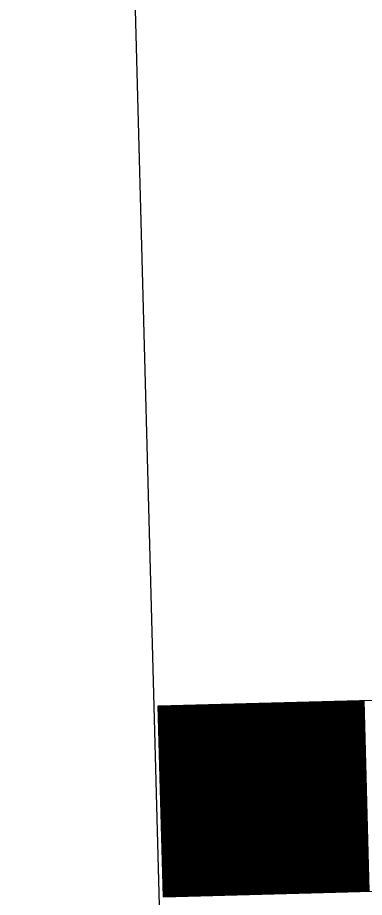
# Model space of a CAD drawing. Extents: x 1926836 to 1933254, y 596317 to 604524.
# Drawn here: x 1931250.95 to 1931255.6, y 598631.99 to 598643.79 of the extents above; entities that cross this region are included whole.
import ezdxf

# ---------------------------------------------------------------- set-up
doc = ezdxf.new("R2010")
doc.units = 0
doc.layers.add('Default', color=7, linetype='Continuous')

msp = doc.modelspace()

# ---------------------------------------------------------------- linework, layer by layer
at = {"layer": 'Default'}
for p, q in [((1931254.921, 598554.785), (1931250.946, 598702.876)), ((1931252.834, 598634.559), (1931270.617, 598635.036)), ((1931253.852, 598634.586), (1931253.92, 598632.029)), ((1931253.862, 598634.586), (1931253.93, 598632.029)), ((1931253.872, 598634.587), (1931253.941, 598632.029)), ((1931253.882, 598634.587), (1931253.951, 598632.03)), ((1931253.892, 598634.587), (1931253.961, 598632.03)), ((1931253.903, 598634.587), (1931253.971, 598632.03)), ((1931253.913, 598634.588), (1931253.982, 598632.03)), ((1931253.923, 598634.588), (1931253.992, 598632.031)), ((1931253.933, 598634.588), (1931254.002, 598632.031)), ((1931253.944, 598634.589), (1931254.012, 598632.031)), ((1931253.954, 598634.589), (1931254.022, 598632.032)), ((1931253.964, 598634.589), (1931254.033, 598632.032)), ((1931253.974, 598634.589), (1931254.043, 598632.032)), ((1931253.985, 598634.59), (1931254.053, 598632.032)), ((1931253.995, 598634.59), (1931254.063, 598632.033)), ((1931254.005, 598634.59), (1931254.074, 598632.033)), ((1931254.015, 598634.59), (1931254.084, 598632.033)), ((1931254.025, 598634.591), (1931254.094, 598632.033)), ((1931254.036, 598634.591), (1931254.104, 598632.034)), ((1931254.046, 598634.591), (1931254.115, 598632.034)), ((1931254.056, 598634.592), (1931254.125, 598632.034)), ((1931254.066, 598634.592), (1931254.135, 598632.035)), ((1931254.077, 598634.592), (1931254.145, 598632.035)), ((1931254.087, 598634.592), (1931254.155, 598632.035)), ((1931254.097, 598634.593), (1931254.166, 598632.035)), ((1931254.107, 598634.593), (1931254.176, 598632.036)), ((1931254.117, 598634.593), (1931254.186, 598632.036)), ((1931254.128, 598634.593), (1931254.196, 598632.036)), ((1931254.138, 598634.594), (1931254.207, 598632.037)), ((1931254.148, 598634.594), (1931254.217, 598632.037)), ((1931254.158, 598634.594), (1931254.227, 598632.037)), ((1931254.169, 598634.595), (1931254.237, 598632.037)), ((1931254.179, 598634.595), (1931254.247, 598632.038)), ((1931254.189, 598634.595), (1931254.258, 598632.038)), ((1931254.199, 598634.595), (1931254.268, 598632.038)), ((1931254.21, 598634.596), (1931254.278, 598632.038)), ((1931254.22, 598634.596), (1931254.288, 598632.039)), ((1931254.23, 598634.596), (1931254.299, 598632.039)), ((1931254.24, 598634.596), (1931254.309, 598632.039)), ((1931254.25, 598634.597), (1931254.319, 598632.04)), ((1931254.261, 598634.597), (1931254.329, 598632.04)), ((1931254.271, 598634.597), (1931254.34, 598632.04)), ((1931254.281, 598634.598), (1931254.35, 598632.04)), ((1931254.291, 598634.598), (1931254.36, 598632.041)), ((1931254.302, 598634.598), (1931254.37, 598632.041)), ((1931254.312, 598634.598), (1931254.38, 598632.041)), ((1931254.322, 598634.599), (1931254.391, 598632.041)), ((1931254.332, 598634.599), (1931254.401, 598632.042)), ((1931254.343, 598634.599), (1931254.411, 598632.042)), ((1931254.353, 598634.6), (1931254.421, 598632.042)), ((1931254.363, 598634.6), (1931254.432, 598632.043)), ((1931254.373, 598634.6), (1931254.442, 598632.043)), ((1931254.383, 598634.6), (1931254.452, 598632.043)), ((1931254.394, 598634.601), (1931254.462, 598632.043)), ((1931254.404, 598634.601), (1931254.473, 598632.044)), ((1931254.414, 598634.601), (1931254.483, 598632.044)), ((1931254.424, 598634.601), (1931254.493, 598632.044)), ((1931254.435, 598634.602), (1931254.503, 598632.044)), ((1931254.445, 598634.602), (1931254.513, 598632.045)), ((1931254.455, 598634.602), (1931254.524, 598632.045)), ((1931254.465, 598634.603), (1931254.534, 598632.045)), ((1931254.475, 598634.603), (1931254.544, 598632.046)), ((1931254.486, 598634.603), (1931254.554, 598632.046)), ((1931254.496, 598634.603), (1931254.565, 598632.046)), ((1931254.506, 598634.604), (1931254.575, 598632.046)), ((1931254.516, 598634.604), (1931254.585, 598632.047)), ((1931254.527, 598634.604), (1931254.595, 598632.047)), ((1931254.537, 598634.604), (1931254.606, 598632.047)), ((1931254.547, 598634.605), (1931254.616, 598632.048)), ((1931254.557, 598634.605), (1931254.626, 598632.048)), ((1931254.568, 598634.605), (1931254.636, 598632.048)), ((1931254.578, 598634.606), (1931254.646, 598632.048)), ((1931254.588, 598634.606), (1931254.657, 598632.049)), ((1931254.598, 598634.606), (1931254.667, 598632.049)), ((1931254.608, 598634.606), (1931254.677, 598632.049)), ((1931254.619, 598634.607), (1931254.687, 598632.049)), ((1931254.629, 598634.607), (1931254.698, 598632.05)), ((1931254.639, 598634.607), (1931254.708, 598632.05)), ((1931254.649, 598634.607), (1931254.718, 598632.05)), ((1931254.66, 598634.608), (1931254.728, 598632.051)), ((1931254.67, 598634.608), (1931254.738, 598632.051)), ((1931254.68, 598634.608), (1931254.749, 598632.051)), ((1931254.69, 598634.609), (1931254.759, 598632.051)), ((1931254.701, 598634.609), (1931254.769, 598632.052)), ((1931254.711, 598634.609), (1931254.779, 598632.052)), ((1931254.721, 598634.609), (1931254.79, 598632.052)), ((1931254.731, 598634.61), (1931254.8, 598632.052)), ((1931254.741, 598634.61), (1931254.81, 598632.053)), ((1931254.752, 598634.61), (1931254.82, 598632.053)), ((1931254.762, 598634.61), (1931254.831, 598632.053)), ((1931254.772, 598634.611), (1931254.841, 598632.054)), ((1931254.782, 598634.611), (1931254.851, 598632.054)), ((1931254.793, 598634.611), (1931254.861, 598632.054)), ((1931254.803, 598634.612), (1931254.871, 598632.054)), ((1931254.813, 598634.612), (1931254.882, 598632.055)), ((1931254.823, 598634.612), (1931254.892, 598632.055)), ((1931254.834, 598634.612), (1931254.902, 598632.055)), ((1931254.844, 598634.613), (1931254.912, 598632.055)), ((1931254.854, 598634.613), (1931254.923, 598632.056)), ((1931254.864, 598634.613), (1931254.933, 598632.056)), ((1931254.874, 598634.614), (1931254.943, 598632.056)), ((1931254.885, 598634.614), (1931254.953, 598632.057)), ((1931254.895, 598634.614), (1931254.964, 598632.057)), ((1931254.905, 598634.614), (1931254.974, 598632.057)), ((1931254.915, 598634.615), (1931254.984, 598632.057)), ((1931254.926, 598634.615), (1931254.994, 598632.058)), ((1931254.936, 598634.615), (1931255.004, 598632.058)), ((1931254.946, 598634.615), (1931255.015, 598632.058)), ((1931254.956, 598634.616), (1931255.025, 598632.058)), ((1931254.966, 598634.616), (1931255.035, 598632.059)), ((1931254.977, 598634.616), (1931255.045, 598632.059)), ((1931254.987, 598634.617), (1931255.056, 598632.059)), ((1931254.997, 598634.617), (1931255.066, 598632.06)), ((1931255.007, 598634.617), (1931255.076, 598632.06)), ((1931255.018, 598634.617), (1931255.086, 598632.06)), ((1931255.028, 598634.618), (1931255.096, 598632.06)), ((1931255.038, 598634.618), (1931255.107, 598632.061)), ((1931255.048, 598634.618), (1931255.117, 598632.061)), ((1931255.059, 598634.618), (1931255.127, 598632.061)), ((1931255.069, 598634.619), (1931255.137, 598632.062)), ((1931255.079, 598634.619), (1931255.148, 598632.062)), ((1931255.089, 598634.619), (1931255.158, 598632.062)), ((1931255.099, 598634.62), (1931255.168, 598632.062)), ((1931255.11, 598634.62), (1931255.178, 598632.063)), ((1931255.12, 598634.62), (1931255.189, 598632.063)), ((1931255.13, 598634.62), (1931255.199, 598632.063)), ((1931255.14, 598634.621), (1931255.209, 598632.063)), ((1931255.151, 598634.621), (1931255.219, 598632.064)), ((1931255.161, 598634.621), (1931255.229, 598632.064)), ((1931255.171, 598634.621), (1931255.24, 598632.064)), ((1931255.181, 598634.622), (1931255.25, 598632.065)), ((1931255.192, 598634.622), (1931255.26, 598632.065)), ((1931255.202, 598634.622), (1931255.27, 598632.065)), ((1931255.212, 598634.623), (1931255.281, 598632.065)), ((1931255.222, 598634.623), (1931255.291, 598632.066)), ((1931255.232, 598634.623), (1931255.301, 598632.066)), ((1931255.243, 598634.623), (1931255.311, 598632.066)), ((1931255.253, 598634.624), (1931255.322, 598632.066)), ((1931255.263, 598634.624), (1931255.332, 598632.067)), ((1931255.273, 598634.624), (1931255.342, 598632.067)), ((1931255.284, 598634.625), (1931255.352, 598632.067)), ((1931255.294, 598634.625), (1931255.362, 598632.068)), ((1931255.304, 598634.625), (1931255.373, 598632.068)), ((1931255.314, 598634.625), (1931255.383, 598632.068)), ((1931255.324, 598634.626), (1931255.393, 598632.068)), ((1931255.335, 598634.626), (1931255.403, 598632.069)), ((1931255.345, 598634.626), (1931255.414, 598632.069)), ((1931255.355, 598634.626), (1931255.424, 598632.069)), ((1931255.365, 598634.627), (1931255.434, 598632.069)), ((1931255.376, 598634.627), (1931255.444, 598632.07)), ((1931255.386, 598634.627), (1931255.455, 598632.07)), ((1931255.396, 598634.628), (1931255.465, 598632.07)), ((1931255.406, 598634.628), (1931255.475, 598632.071)), ((1931255.417, 598634.628), (1931255.485, 598632.071)), ((1931255.427, 598634.628), (1931255.495, 598632.071)), ((1931255.437, 598634.629), (1931255.506, 598632.071)), ((1931255.447, 598634.629), (1931255.516, 598632.072)), ((1931255.457, 598634.629), (1931255.526, 598632.072)), ((1931255.468, 598634.629), (1931255.536, 598632.072)), ((1931255.478, 598634.63), (1931255.547, 598632.072)), ((1931255.488, 598634.63), (1931255.557, 598632.073)), ((1931255.498, 598634.63), (1931255.567, 598632.073)), ((1931255.509, 598634.631), (1931255.577, 598632.073)), ((1931255.519, 598634.631), (1931255.587, 598632.074)), ((1931255.529, 598634.631), (1931255.598, 598632.074)), ((1931255.539, 598634.631), (1931255.608, 598632.074)), ((1931255.55, 598634.632), (1931255.618, 598632.074)), ((1931255.56, 598634.632), (1931255.628, 598632.075)), ((1931255.57, 598634.632), (1931255.639, 598632.075)), ((1931255.58, 598634.632), (1931255.649, 598632.075)), ((1931255.59, 598634.633), (1931255.659, 598632.076)), ((1931252.903, 598632.002), (1931252.834, 598634.559)), ((1931252.839, 598634.559), (1931252.908, 598632.002)), ((1931252.849, 598634.559), (1931252.918, 598632.002)), ((1931252.859, 598634.559), (1931252.928, 598632.002)), ((1931252.87, 598634.56), (1931252.938, 598632.002)), ((1931252.88, 598634.56), (1931252.948, 598632.003)), ((1931252.89, 598634.56), (1931252.959, 598632.003)), ((1931252.9, 598634.561), (1931252.969, 598632.003)), ((1931252.91, 598634.561), (1931252.979, 598632.004)), ((1931252.921, 598634.561), (1931252.989, 598632.004)), ((1931252.931, 598634.561), (1931253, 598632.004)), ((1931252.941, 598634.562), (1931253.01, 598632.004)), ((1931252.951, 598634.562), (1931253.02, 598632.005)), ((1931252.962, 598634.562), (1931253.03, 598632.005)), ((1931252.972, 598634.562), (1931253.04, 598632.005)), ((1931252.982, 598634.563), (1931253.051, 598632.005)), ((1931252.992, 598634.563), (1931253.061, 598632.006)), ((1931253.003, 598634.563), (1931253.071, 598632.006)), ((1931253.013, 598634.564), (1931253.081, 598632.006)), ((1931253.023, 598634.564), (1931253.092, 598632.007)), ((1931253.033, 598634.564), (1931253.102, 598632.007)), ((1931253.043, 598634.564), (1931253.112, 598632.007)), ((1931253.054, 598634.565), (1931253.122, 598632.007)), ((1931253.064, 598634.565), (1931253.133, 598632.008)), ((1931253.074, 598634.565), (1931253.143, 598632.008)), ((1931253.084, 598634.565), (1931253.153, 598632.008)), ((1931253.095, 598634.566), (1931253.163, 598632.009)), ((1931253.105, 598634.566), (1931253.173, 598632.009)), ((1931253.115, 598634.566), (1931253.184, 598632.009)), ((1931253.125, 598634.567), (1931253.194, 598632.009)), ((1931253.136, 598634.567), (1931253.204, 598632.01)), ((1931253.146, 598634.567), (1931253.214, 598632.01)), ((1931253.156, 598634.567), (1931253.225, 598632.01)), ((1931253.166, 598634.568), (1931253.235, 598632.01)), ((1931253.176, 598634.568), (1931253.245, 598632.011)), ((1931253.187, 598634.568), (1931253.255, 598632.011)), ((1931253.197, 598634.568), (1931253.266, 598632.011)), ((1931253.207, 598634.569), (1931253.276, 598632.012)), ((1931253.217, 598634.569), (1931253.286, 598632.012)), ((1931253.228, 598634.569), (1931253.296, 598632.012)), ((1931253.238, 598634.57), (1931253.306, 598632.012)), ((1931253.248, 598634.57), (1931253.317, 598632.013)), ((1931253.258, 598634.57), (1931253.327, 598632.013)), ((1931253.268, 598634.57), (1931253.337, 598632.013)), ((1931253.279, 598634.571), (1931253.347, 598632.013)), ((1931253.289, 598634.571), (1931253.358, 598632.014)), ((1931253.299, 598634.571), (1931253.368, 598632.014)), ((1931253.309, 598634.572), (1931253.378, 598632.014)), ((1931253.32, 598634.572), (1931253.388, 598632.015)), ((1931253.33, 598634.572), (1931253.398, 598632.015)), ((1931253.34, 598634.572), (1931253.409, 598632.015)), ((1931253.35, 598634.573), (1931253.419, 598632.015)), ((1931253.361, 598634.573), (1931253.429, 598632.016)), ((1931253.371, 598634.573), (1931253.439, 598632.016)), ((1931253.381, 598634.573), (1931253.45, 598632.016)), ((1931253.391, 598634.574), (1931253.46, 598632.016)), ((1931253.401, 598634.574), (1931253.47, 598632.017)), ((1931253.412, 598634.574), (1931253.48, 598632.017)), ((1931253.422, 598634.575), (1931253.491, 598632.017)), ((1931253.432, 598634.575), (1931253.501, 598632.018)), ((1931253.442, 598634.575), (1931253.511, 598632.018)), ((1931253.453, 598634.575), (1931253.521, 598632.018)), ((1931253.463, 598634.576), (1931253.531, 598632.018)), ((1931253.473, 598634.576), (1931253.542, 598632.019)), ((1931253.483, 598634.576), (1931253.552, 598632.019)), ((1931253.494, 598634.576), (1931253.562, 598632.019)), ((1931253.504, 598634.577), (1931253.572, 598632.019)), ((1931253.514, 598634.577), (1931253.583, 598632.02)), ((1931253.524, 598634.577), (1931253.593, 598632.02)), ((1931253.534, 598634.578), (1931253.603, 598632.02)), ((1931253.545, 598634.578), (1931253.613, 598632.021)), ((1931253.555, 598634.578), (1931253.624, 598632.021)), ((1931253.565, 598634.578), (1931253.634, 598632.021)), ((1931253.575, 598634.579), (1931253.644, 598632.021)), ((1931253.586, 598634.579), (1931253.654, 598632.022)), ((1931253.596, 598634.579), (1931253.664, 598632.022)), ((1931253.606, 598634.579), (1931253.675, 598632.022)), ((1931253.616, 598634.58), (1931253.685, 598632.023)), ((1931253.626, 598634.58), (1931253.695, 598632.023)), ((1931253.637, 598634.58), (1931253.705, 598632.023)), ((1931253.647, 598634.581), (1931253.716, 598632.023)), ((1931253.657, 598634.581), (1931253.726, 598632.024)), ((1931253.667, 598634.581), (1931253.736, 598632.024)), ((1931253.678, 598634.581), (1931253.746, 598632.024)), ((1931253.688, 598634.582), (1931253.757, 598632.024)), ((1931253.698, 598634.582), (1931253.767, 598632.025)), ((1931253.708, 598634.582), (1931253.777, 598632.025)), ((1931253.719, 598634.582), (1931253.787, 598632.025)), ((1931253.729, 598634.583), (1931253.797, 598632.026)), ((1931253.739, 598634.583), (1931253.808, 598632.026)), ((1931253.749, 598634.583), (1931253.818, 598632.026)), ((1931253.759, 598634.584), (1931253.828, 598632.026)), ((1931253.77, 598634.584), (1931253.838, 598632.027)), ((1931253.78, 598634.584), (1931253.849, 598632.027)), ((1931253.79, 598634.584), (1931253.859, 598632.027)), ((1931253.8, 598634.585), (1931253.869, 598632.027)), ((1931253.811, 598634.585), (1931253.879, 598632.028)), ((1931253.821, 598634.585), (1931253.889, 598632.028)), ((1931253.831, 598634.586), (1931253.9, 598632.028)), ((1931253.841, 598634.586), (1931253.91, 598632.029)), ((1931252.903, 598632.002), (1931270.686, 598632.479))]:
    msp.add_line(p, q, dxfattribs=at)

doc.saveas('drawing.dxf')
